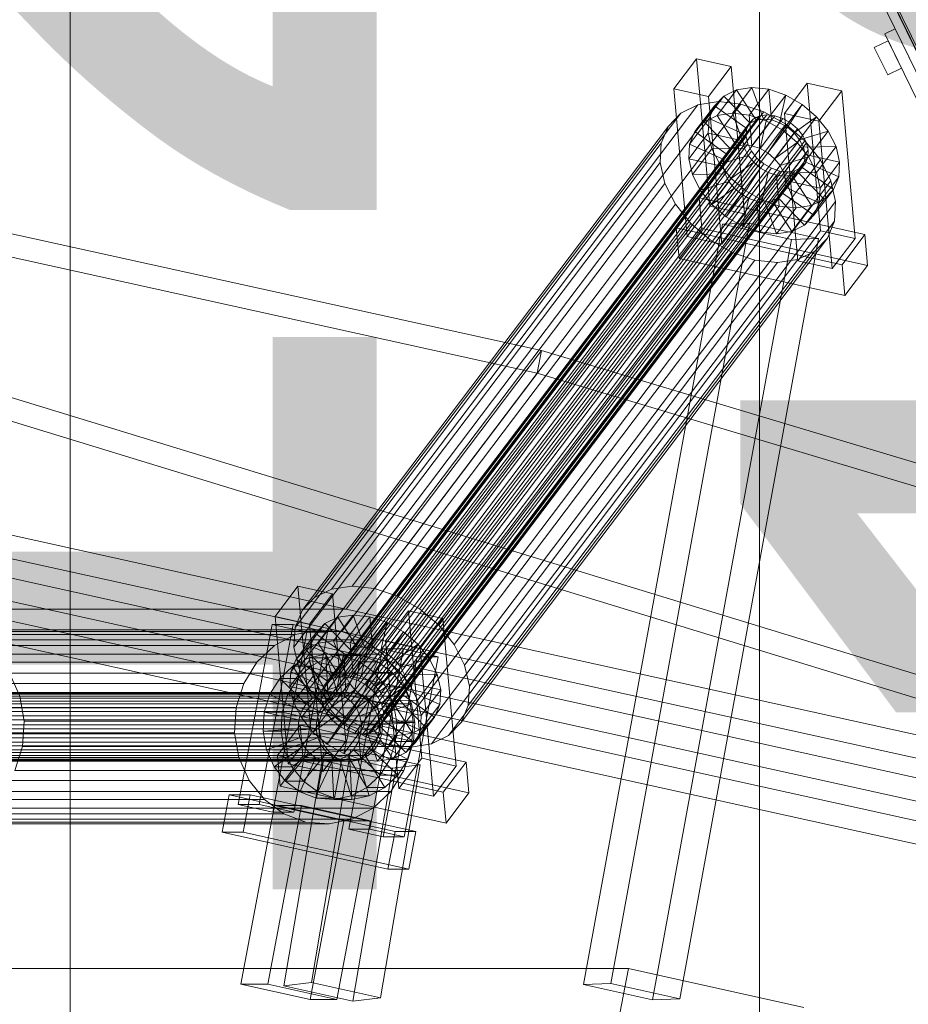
# Model space of a CAD drawing. Header units: millimetres. Extents: x -4738 to 65662, y -68080 to 6847.
# Tile 940 of 1056: x 26957 to 27189, y 616 to 873. Entities that reach past the tile are written whole.
import ezdxf

# ---------------------------------------------------------------- set-up
doc = ezdxf.new("R2010")
doc.units = ezdxf.units.MM
for name, color, linetype, lineweight in [('COTAS_P', 1, 'Continuous', 0), ('lateral_bajante_movil', 7, 'Continuous', 0), ('lateral_C10', 7, 'Continuous', 0)]:
    doc.layers.add(name, color=color, linetype=linetype, lineweight=lineweight)
doc.dimstyles.new('R19_100', dxfattribs={"dimtxt": 250, "dimasz": 150, "dimexe": 150, "dimexo": 80, "dimgap": 100, "dimtad": 1, "dimtih": 1, "dimtoh": 1, "dimdsep": 46, "dimcen": 0.09, "dimadec": 0, "dimazin": 0, "dimtfac": 1, "dimtdec": 4, "dimtofl": 0, "dimtmove": 0, "dimatfit": 3, "dimfxl": 1, "dimtolj": 1, "dimtzin": 0, "dimarcsym": 0})

# ---------------------------------------------------------------- blocks, each defined once
blk = doc.blocks.new('DIM_R30_9')
at = {"layer": 'COTAS_P'}
for p, q in [((26750.07, 1241), (27150.07, 1241)), ((27150.07, 1241), (27105.07, 1091)), ((27150.07, 0), (27150.07, 1241)), ((27150.07, 1241), (27195.07, 1091)), ((27150.07, 0), (27105.07, 150)), ((27150.07, 0), (27195.07, 150)), ((26750.07, 0), (27150.07, 0))]:
    blk.add_line(p, q, dxfattribs=at)
blk.add_text('1241 P', height=250, rotation=90, dxfattribs=at).set_placement((27050.07, 620.5))
blk = doc.blocks.new('DIM_R30_31')
at = {"layer": 'COTAS_P'}
for p, q in [((26795.07, 1320), (27495.07, 1320)), ((27495.07, 1320), (27450.07, 1170)), ((27495.07, 0), (27495.07, 1320)), ((27495.07, 1320), (27540.07, 1170)), ((27495.07, 0), (27450.07, 150)), ((27495.07, 0), (27540.07, 150)), ((26795.07, 0), (27495.07, 0))]:
    blk.add_line(p, q, dxfattribs=at)
blk.add_text('1320 P', height=250, rotation=90, dxfattribs=at).set_placement((27395.07, 660))

msp = doc.modelspace()

# ---------------------------------------------------------------- linework, layer by layer
at = {"layer": 'lateral_bajante_movil'}
for p, q in [((26970.067, 225), (26970.067, 1096.179)), ((27347.371, 538.685), (27075.796, 1095.325)), ((27078.226, 1095.909), (27349.801, 539.269)), ((27349.862, 539.435), (27078.287, 1096.076)), ((27078.492, 1096.641), (27350.067, 540)), ((27185.445, 870.581), (27182.748, 869.266)), ((27182.748, 869.266), (27245.889, 739.847)), ((27185.445, 870.581), (27248.586, 741.163)), ((27183.625, 867.469), (27180.03, 865.715)), ((27183.625, 867.469), (27187.133, 860.279)), ((27180.03, 865.715), (27183.538, 858.525)), ((27187.133, 860.279), (27183.538, 858.525))]:
    msp.add_line(p, q, dxfattribs=at)
at = {"layer": 'lateral_C10'}
for p, q in [((26209.054, 981.537), (27093.107, 786.554)), ((27092.008, 780.674), (26207.955, 975.657)), ((26991.294, 719.101), (26107.241, 914.084)), ((27042.092, 719.101), (26158.038, 914.084)), ((26106.142, 908.204), (26990.195, 713.221)), ((26156.94, 908.204), (27040.993, 713.221)), ((27133.647, 862.768), (27127.695, 854.898)), ((27142.669, 860.763), (27133.647, 862.768)), ((27137.122, 824.253), (27133.647, 862.768)), ((27136.717, 852.894), (27142.669, 860.763)), ((27142.669, 860.763), (27146.144, 822.248)), ((27162.518, 856.353), (27156.567, 848.483)), ((27171.541, 854.348), (27162.518, 856.353)), ((27165.993, 817.838), (27162.518, 856.353)), ((27127.695, 854.898), (27136.717, 852.894)), ((27127.695, 854.898), (27131.17, 816.383)), ((27144.071, 854.648), (27138.97, 847.903)), ((27144.071, 854.648), (27140.74, 853.014)), ((27148.068, 855.253), (27142.967, 848.507)), ((27148.068, 855.253), (27144.071, 854.648)), ((27149.209, 846.697), (27144.071, 854.648)), ((27152.458, 854.786), (27147.357, 848.041)), ((27151.103, 846.983), (27148.068, 855.253)), ((27152.458, 854.786), (27148.068, 855.253)), ((27153.182, 846.762), (27152.458, 854.786)), ((27156.942, 853.281), (27152.458, 854.786)), ((27165.589, 846.478), (27171.541, 854.348)), ((27171.541, 854.348), (27175.016, 815.833)), ((27139.324, 851.551), (27043.67, 725.077)), ((27145.193, 850.928), (27049.539, 724.453)), ((27139.324, 851.551), (27133.981, 850.743)), ((27140.74, 853.014), (27135.638, 846.269)), ((27140.193, 814.379), (27136.717, 852.894)), ((27140.74, 853.014), (27138.3, 850.462)), ((27145.193, 850.928), (27139.324, 851.551)), ((27147.631, 845.923), (27140.74, 853.014)), ((27151.187, 848.915), (27145.193, 850.928)), ((27156.942, 853.281), (27151.84, 846.536)), ((27155.306, 846.049), (27156.942, 853.281)), ((27161.214, 850.839), (27156.112, 844.094)), ((27161.214, 850.839), (27156.942, 853.281)), ((27157.33, 844.893), (27161.214, 850.839)), ((27164.983, 847.628), (27161.214, 850.839)), ((27129.527, 848.559), (27033.873, 722.085)), ((27133.981, 850.743), (27038.327, 724.269)), ((27151.187, 848.915), (27055.533, 722.441)), ((27129.527, 848.559), (27126.266, 845.147)), ((27133.981, 850.743), (27129.527, 848.559)), ((27138.3, 850.462), (27133.199, 843.717)), ((27138.3, 850.462), (27136.92, 847.166)), ((27146.476, 844.714), (27138.3, 850.462)), ((27138.97, 847.903), (27142.967, 848.507)), ((27142.967, 848.507), (27146.001, 840.238)), ((27142.967, 848.507), (27147.357, 848.041)), ((27156.898, 845.651), (27151.187, 848.915)), ((27156.567, 848.483), (27165.589, 846.478)), ((27156.567, 848.483), (27160.042, 809.968)), ((27147.326, 845.838), (27036.367, 699.128)), ((27148.482, 847.047), (27037.523, 700.337)), ((27150.06, 847.821), (27039.101, 701.111)), ((27151.953, 848.107), (27040.994, 701.397)), ((27154.033, 847.887), (27043.074, 701.176)), ((27156.156, 847.173), (27045.197, 700.463)), ((27158.18, 846.017), (27047.221, 699.306)), ((27136.92, 847.166), (27131.818, 840.421)), ((27133.199, 843.717), (27135.638, 846.269)), ((27135.638, 846.269), (27138.97, 847.903)), ((27135.638, 846.269), (27142.53, 839.178)), ((27136.92, 847.166), (27136.691, 843.35)), ((27145.822, 843.153), (27136.92, 847.166)), ((27138.97, 847.903), (27144.108, 839.952)), ((27142.53, 839.178), (27147.631, 845.923)), ((27144.108, 839.952), (27149.209, 846.697)), ((27146.001, 840.238), (27151.103, 846.983)), ((27146.476, 844.714), (27147.631, 845.923)), ((27147.326, 845.838), (27146.672, 844.277)), ((27148.482, 847.047), (27147.326, 845.838)), ((27147.357, 848.041), (27148.081, 840.017)), ((27147.357, 848.041), (27151.84, 846.536)), ((27147.631, 845.923), (27149.209, 846.697)), ((27148.081, 840.017), (27153.182, 846.762)), ((27150.06, 847.821), (27148.482, 847.047)), ((27149.209, 846.697), (27151.103, 846.983)), ((27151.953, 848.107), (27150.06, 847.821)), ((27151.84, 846.536), (27150.205, 839.304)), ((27150.205, 839.304), (27155.306, 846.049)), ((27151.103, 846.983), (27153.182, 846.762)), ((27151.84, 846.536), (27156.112, 844.094)), ((27154.033, 847.887), (27151.953, 848.107)), ((27153.182, 846.762), (27155.306, 846.049)), ((27156.156, 847.173), (27154.033, 847.887)), ((27155.306, 846.049), (27157.33, 844.893)), ((27158.18, 846.017), (27156.156, 847.173)), ((27159.965, 844.496), (27158.18, 846.017)), ((27159.115, 843.371), (27164.983, 847.628)), ((27164.983, 847.628), (27159.881, 840.882)), ((27167.992, 843.865), (27164.983, 847.628)), ((27169.064, 807.963), (27165.589, 846.478)), ((27126.266, 845.147), (27030.612, 718.673)), ((27146.672, 844.277), (27035.713, 697.566)), ((27159.965, 844.496), (27049.006, 697.785)), ((27156.898, 845.651), (27061.243, 719.177)), ((27126.266, 845.147), (27124.42, 840.741)), ((27131.59, 836.604), (27136.691, 843.35)), ((27131.818, 840.421), (27133.199, 843.717)), ((27133.199, 843.717), (27141.374, 837.969)), ((27136.691, 843.35), (27145.714, 841.345)), ((27136.691, 843.35), (27137.632, 839.274)), ((27140.72, 836.407), (27145.822, 843.153)), ((27141.374, 837.969), (27146.476, 844.714)), ((27145.714, 841.345), (27145.822, 843.153)), ((27145.822, 843.153), (27146.476, 844.714)), ((27146.672, 844.277), (27146.564, 842.469)), ((27152.228, 838.147), (27157.33, 844.893)), ((27156.112, 844.094), (27152.228, 838.147)), ((27154.013, 836.626), (27159.115, 843.371)), ((27156.112, 844.094), (27159.881, 840.882)), ((27161.936, 841.358), (27156.898, 845.651)), ((27157.33, 844.893), (27159.115, 843.371)), ((27159.115, 843.371), (27160.54, 841.589)), ((27161.391, 842.713), (27159.965, 844.496)), ((27160.54, 841.589), (27167.992, 843.865)), ((27167.992, 843.865), (27162.89, 837.119)), ((27170.036, 839.807), (27167.992, 843.865)), ((27124.42, 840.741), (27028.766, 714.266)), ((27035.605, 695.759), (27146.564, 842.469)), ((27147.009, 840.539), (27036.05, 693.828)), ((27161.391, 842.713), (27050.432, 696.003)), ((27162.359, 840.791), (27051.4, 694.081)), ((27161.936, 841.358), (27066.282, 714.883)), ((27124.42, 840.741), (27124.115, 835.639)), ((27145.714, 841.345), (27140.612, 834.6)), ((27146.159, 839.414), (27145.714, 841.345)), ((27146.564, 842.469), (27147.009, 840.539)), ((27147.009, 840.539), (27147.978, 838.617)), ((27159.881, 840.882), (27154.013, 836.626)), ((27155.439, 834.844), (27160.54, 841.589)), ((27159.881, 840.882), (27162.89, 837.119)), ((27160.54, 841.589), (27161.509, 839.667)), ((27162.359, 840.791), (27161.391, 842.713)), ((27165.959, 836.328), (27161.936, 841.358)), ((27162.804, 838.861), (27162.359, 840.791)), ((27147.978, 838.617), (27037.019, 691.906)), ((27162.804, 838.861), (27051.845, 692.15)), ((27131.59, 836.604), (27131.818, 840.421)), ((27131.818, 840.421), (27140.72, 836.407)), ((27137.632, 839.274), (27132.53, 832.529)), ((27146.159, 839.414), (27137.632, 839.274)), ((27137.632, 839.274), (27139.676, 835.217)), ((27141.374, 837.969), (27140.72, 836.407)), ((27141.058, 832.669), (27146.159, 839.414)), ((27142.53, 839.178), (27141.374, 837.969)), ((27144.108, 839.952), (27142.53, 839.178)), ((27146.001, 840.238), (27144.108, 839.952)), ((27148.081, 840.017), (27146.001, 840.238)), ((27147.127, 837.492), (27146.159, 839.414)), ((27147.978, 838.617), (27149.403, 836.834)), ((27150.205, 839.304), (27148.081, 840.017)), ((27152.228, 838.147), (27150.205, 839.304)), ((27154.013, 836.626), (27152.228, 838.147)), ((27156.407, 832.922), (27161.509, 839.667)), ((27161.509, 839.667), (27170.036, 839.807)), ((27161.509, 839.667), (27161.954, 837.736)), ((27162.696, 837.053), (27162.804, 838.861)), ((27170.036, 839.807), (27164.935, 833.062)), ((27170.976, 835.732), (27170.036, 839.807)), ((27028.461, 709.165), (27124.115, 835.639)), ((27149.403, 836.834), (27038.444, 690.124)), ((27162.042, 835.492), (27051.083, 688.781)), ((27162.696, 837.053), (27051.737, 690.343)), ((27165.959, 836.328), (27070.304, 709.853)), ((27124.115, 835.639), (27125.372, 830.191)), ((27140.612, 834.6), (27131.59, 836.604)), ((27132.53, 832.529), (27131.59, 836.604)), ((27147.127, 837.492), (27139.676, 835.217)), ((27140.72, 836.407), (27140.612, 834.6)), ((27142.026, 830.747), (27147.127, 837.492)), ((27148.553, 835.71), (27142.685, 831.454)), ((27143.451, 828.965), (27148.553, 835.71)), ((27148.553, 835.71), (27147.127, 837.492)), ((27150.338, 834.189), (27148.553, 835.71)), ((27149.403, 836.834), (27151.188, 835.313)), ((27155.439, 834.844), (27154.013, 836.626)), ((27162.89, 837.119), (27155.439, 834.844)), ((27156.744, 829.184), (27161.846, 835.929)), ((27156.852, 830.991), (27161.954, 837.736)), ((27160.887, 834.283), (27162.042, 835.492)), ((27161.846, 835.929), (27161.192, 834.367)), ((27161.954, 837.736), (27161.846, 835.929)), ((27161.846, 835.929), (27170.748, 831.916)), ((27161.954, 837.736), (27170.976, 835.732)), ((27162.042, 835.492), (27162.696, 837.053)), ((27162.89, 837.119), (27164.935, 833.062)), ((27170.976, 835.732), (27165.875, 828.986)), ((27168.692, 830.903), (27165.959, 836.328)), ((27170.748, 831.916), (27170.976, 835.732)), ((27151.188, 835.313), (27040.229, 688.603)), ((27153.212, 834.156), (27042.253, 687.446)), ((27155.336, 833.443), (27044.377, 686.733)), ((27157.415, 833.222), (27046.456, 686.512)), ((27159.308, 833.509), (27048.35, 686.798)), ((27160.887, 834.283), (27049.928, 687.572)), ((27139.676, 835.217), (27134.574, 828.471)), ((27139.676, 835.217), (27142.685, 831.454)), ((27140.612, 834.6), (27141.058, 832.669)), ((27145.237, 827.443), (27150.338, 834.189)), ((27150.338, 834.189), (27146.454, 828.242)), ((27147.26, 826.287), (27152.362, 833.032)), ((27152.362, 833.032), (27150.338, 834.189)), ((27152.362, 833.032), (27150.726, 825.8)), ((27151.188, 835.313), (27153.212, 834.156)), ((27154.485, 832.319), (27152.362, 833.032)), ((27153.212, 834.156), (27155.336, 833.443)), ((27154.935, 826.413), (27160.036, 833.158)), ((27155.336, 833.443), (27157.415, 833.222)), ((27156.407, 832.922), (27155.439, 834.844)), ((27156.09, 827.622), (27161.192, 834.367)), ((27164.935, 833.062), (27156.407, 832.922)), ((27156.852, 830.991), (27156.407, 832.922)), ((27157.415, 833.222), (27159.308, 833.509)), ((27160.036, 833.158), (27158.458, 832.384)), ((27159.308, 833.509), (27160.887, 834.283)), ((27161.192, 834.367), (27160.036, 833.158)), ((27160.036, 833.158), (27166.928, 826.067)), ((27161.192, 834.367), (27169.367, 828.619)), ((27164.935, 833.062), (27165.875, 828.986)), ((27168.692, 830.903), (27073.037, 704.429)), ((27132.53, 832.529), (27141.058, 832.669)), ((27134.574, 828.471), (27132.53, 832.529)), ((27134.574, 828.471), (27142.026, 830.747)), ((27142.685, 831.454), (27137.583, 824.709)), ((27141.058, 832.669), (27142.026, 830.747)), ((27142.026, 830.747), (27143.451, 828.965)), ((27142.685, 831.454), (27146.454, 828.242)), ((27149.384, 825.574), (27154.485, 832.319)), ((27151.463, 825.353), (27156.565, 832.098)), ((27153.357, 825.639), (27158.458, 832.384)), ((27156.565, 832.098), (27154.485, 832.319)), ((27154.485, 832.319), (27155.209, 824.295)), ((27158.458, 832.384), (27156.565, 832.098)), ((27156.565, 832.098), (27159.599, 823.829)), ((27156.744, 829.184), (27156.852, 830.991)), ((27165.875, 828.986), (27156.852, 830.991)), ((27158.458, 832.384), (27163.596, 824.433)), ((27170.748, 831.916), (27165.647, 825.17)), ((27169.948, 825.455), (27168.692, 830.903)), ((27169.367, 828.619), (27170.748, 831.916)), ((27125.372, 830.191), (27029.718, 703.716)), ((27125.372, 830.191), (27128.105, 824.766)), ((27137.583, 824.709), (27134.574, 828.471)), ((27137.583, 824.709), (27143.451, 828.965)), ((27146.454, 828.242), (27141.352, 821.497)), ((27143.451, 828.965), (27145.237, 827.443)), ((27146.454, 828.242), (27150.726, 825.8)), ((27156.09, 827.622), (27156.744, 829.184)), ((27165.647, 825.17), (27156.744, 829.184)), ((27169.367, 828.619), (27164.266, 821.874)), ((27165.875, 828.986), (27165.647, 825.17)), ((27166.928, 826.067), (27169.367, 828.619)), ((27169.948, 825.455), (27074.294, 698.98)), ((27134.271, 826.459), (27128.319, 818.59)), ((27177.578, 816.836), (27134.271, 826.459)), ((27134.995, 818.435), (27134.271, 826.459)), ((27141.352, 821.497), (27145.237, 827.443)), ((27145.237, 827.443), (27147.26, 826.287)), ((27145.624, 819.055), (27147.26, 826.287)), ((27150.726, 825.8), (27145.624, 819.055)), ((27147.26, 826.287), (27149.384, 825.574)), ((27150.108, 817.55), (27149.384, 825.574)), ((27149.384, 825.574), (27151.463, 825.353)), ((27150.726, 825.8), (27155.209, 824.295)), ((27151.463, 825.353), (27153.357, 825.639)), ((27154.498, 817.083), (27151.463, 825.353)), ((27153.357, 825.639), (27154.935, 826.413)), ((27158.495, 817.688), (27153.357, 825.639)), ((27154.935, 826.413), (27156.09, 827.622)), ((27161.826, 819.322), (27154.935, 826.413)), ((27164.266, 821.874), (27156.09, 827.622)), ((27166.928, 826.067), (27161.826, 819.322)), ((27163.596, 824.433), (27166.928, 826.067)), ((27165.647, 825.17), (27164.266, 821.874)), ((27169.644, 820.353), (27169.948, 825.455)), ((27128.105, 824.766), (27032.451, 698.292)), ((27128.105, 824.766), (27132.128, 819.736)), ((27131.17, 816.383), (27137.122, 824.253)), ((27137.122, 824.253), (27146.144, 822.248)), ((27141.352, 821.497), (27137.583, 824.709)), ((27155.209, 824.295), (27150.108, 817.55)), ((27159.599, 823.829), (27154.498, 817.083)), ((27155.209, 824.295), (27159.599, 823.829)), ((27163.596, 824.433), (27158.495, 817.688)), ((27159.599, 823.829), (27163.596, 824.433)), ((27169.644, 820.353), (27073.989, 693.879)), ((27146.144, 822.248), (27140.193, 814.379)), ((27145.624, 819.055), (27141.352, 821.497)), ((27164.266, 821.874), (27161.826, 819.322)), ((27167.798, 815.947), (27169.644, 820.353)), ((27132.128, 819.736), (27036.473, 693.262)), ((27140.39, 819.593), (27104.118, 621.092)), ((27111.198, 621.342), (27147.47, 819.843)), ((27128.319, 818.59), (27171.626, 808.967)), ((27128.319, 818.59), (27129.043, 810.566)), ((27129.043, 810.566), (27134.995, 818.435)), ((27132.128, 819.736), (27137.166, 815.443)), ((27134.995, 818.435), (27178.302, 808.812)), ((27147.47, 819.843), (27140.39, 819.593)), ((27140.39, 819.593), (27158.426, 815.583)), ((27150.108, 817.55), (27145.624, 819.055)), ((27165.506, 815.833), (27147.47, 819.843)), ((27154.498, 817.083), (27150.108, 817.55)), ((27158.495, 817.688), (27154.498, 817.083)), ((27161.826, 819.322), (27158.495, 817.688)), ((27160.042, 809.968), (27165.993, 817.838)), ((27165.993, 817.838), (27175.016, 815.833)), ((27137.166, 815.443), (27041.512, 688.968)), ((27167.798, 815.947), (27072.143, 689.472)), ((27122.154, 617.082), (27158.426, 815.583)), ((27129.234, 617.332), (27165.506, 815.833)), ((27140.193, 814.379), (27131.17, 816.383)), ((27137.166, 815.443), (27142.877, 812.178)), ((27158.426, 815.583), (27165.506, 815.833)), ((27164.537, 812.535), (27167.798, 815.947)), ((27175.016, 815.833), (27169.064, 807.963)), ((27171.626, 808.967), (27177.578, 816.836)), ((27177.578, 816.836), (27178.302, 808.812)), ((27164.537, 812.535), (27068.882, 686.06)), ((27160.083, 810.351), (27164.537, 812.535)), ((27142.877, 812.178), (27047.223, 685.704)), ((27148.871, 810.166), (27053.216, 683.692)), ((27160.083, 810.351), (27064.428, 683.876)), ((27172.35, 800.943), (27129.043, 810.566)), ((27142.877, 812.178), (27148.871, 810.166)), ((27148.871, 810.166), (27154.739, 809.543)), ((27154.739, 809.543), (27160.083, 810.351)), ((27169.064, 807.963), (27160.042, 809.968)), ((27154.739, 809.543), (27059.085, 683.068)), ((27172.35, 800.943), (27171.626, 808.967)), ((27178.302, 808.812), (27172.35, 800.943)), ((27759.344, 528.157), (26914.693, 786.554)), ((27042.092, 719.101), (27093.107, 786.554)), ((27093.107, 786.554), (27092.008, 780.674)), ((27093.107, 786.554), (27954.719, 528.157)), ((26913.594, 780.674), (27758.246, 522.277)), ((27092.008, 780.674), (27040.993, 713.221)), ((27953.62, 522.277), (27092.008, 780.674)), ((27029.49, 725.051), (27023.538, 717.182)), ((27038.512, 723.047), (27029.49, 725.051)), ((27032.965, 686.536), (27029.49, 725.051)), ((27038.327, 724.269), (27043.67, 725.077)), ((27043.67, 725.077), (27049.539, 724.453)), ((27032.561, 715.177), (27038.512, 723.047)), ((27033.873, 722.085), (27038.327, 724.269)), ((27038.512, 723.047), (27041.988, 684.531)), ((27049.539, 724.453), (27055.533, 722.441)), ((27055.533, 722.441), (27061.243, 719.177)), ((27030.612, 718.673), (27033.873, 722.085)), ((27806.234, 528.157), (26940.497, 719.101)), ((26940.497, 719.101), (26991.294, 719.101)), ((27857.032, 528.157), (26991.294, 719.101)), ((26991.294, 719.101), (27042.092, 719.101)), ((27023.538, 717.182), (27032.561, 715.177)), ((27023.538, 717.182), (27027.013, 678.667)), ((27028.766, 714.266), (27030.612, 718.673)), ((27043.912, 717.536), (27038.81, 710.791)), ((27043.912, 717.536), (27039.915, 716.932)), ((27907.829, 528.157), (27042.092, 719.101)), ((27046.946, 709.266), (27043.912, 717.536)), ((27048.301, 717.07), (27043.912, 717.536)), ((27058.362, 718.636), (27052.41, 710.766)), ((27067.384, 716.631), (27058.362, 718.636)), ((27061.837, 680.121), (27058.362, 718.636)), ((27061.243, 719.177), (27066.282, 714.883)), ((27022.784, 715.079), (27013.926, 668.054)), ((27019.397, 668.054), (27028.255, 715.079)), ((27028.255, 715.079), (27022.784, 715.079)), ((27022.784, 715.079), (27031.802, 713.075)), ((27037.273, 713.075), (27028.255, 715.079)), ((27036.583, 715.298), (27031.481, 708.552)), ((27036.036, 676.662), (27032.561, 715.177)), ((27036.583, 715.298), (27034.143, 712.746)), ((27039.915, 716.932), (27034.813, 710.186)), ((27039.915, 716.932), (27036.583, 715.298)), ((27043.474, 708.206), (27036.583, 715.298)), ((27045.053, 708.98), (27039.915, 716.932)), ((27048.301, 717.07), (27043.2, 710.324)), ((27052.785, 715.564), (27047.684, 708.819)), ((27049.025, 709.046), (27048.301, 717.07)), ((27052.785, 715.564), (27048.301, 717.07)), ((27051.149, 708.333), (27052.785, 715.564)), ((27057.057, 713.123), (27052.785, 715.564)), ((27061.432, 708.762), (27067.384, 716.631)), ((27066.282, 714.883), (27070.304, 709.853)), ((27067.384, 716.631), (27070.859, 678.116)), ((27028.912, 712.433), (26927.317, 712.433)), ((27034.905, 713.691), (26933.31, 713.691)), ((26990.195, 713.221), (26939.398, 713.221)), ((26939.398, 713.221), (27805.135, 522.277)), ((27040.993, 713.221), (26939.398, 713.221)), ((27040.993, 713.221), (26990.195, 713.221)), ((26990.195, 713.221), (27855.933, 522.277)), ((27022.944, 666.049), (27031.802, 713.075)), ((27028.912, 712.433), (27023.423, 709.533)), ((27037.273, 713.075), (27028.415, 666.049)), ((27028.461, 709.165), (27028.766, 714.266)), ((27034.905, 713.691), (27028.912, 712.433)), ((27034.143, 712.746), (27029.042, 706)), ((27031.802, 713.075), (27037.273, 713.075)), ((27034.143, 712.746), (27032.763, 709.449)), ((27042.319, 706.997), (27034.143, 712.746)), ((27040.993, 713.221), (27034.905, 713.691)), ((27040.993, 713.221), (27906.73, 522.277)), ((27046.762, 711.055), (27040.993, 713.221)), ((27057.057, 713.123), (27051.955, 706.377)), ((27053.173, 707.176), (27057.057, 713.123)), ((27060.826, 709.911), (27057.057, 713.123)), ((27023.423, 709.533), (26921.828, 709.533)), ((27046.762, 711.055), (26945.167, 711.055)), ((27023.423, 709.533), (27018.812, 705.188)), ((27032.763, 709.449), (27027.661, 702.704)), ((27031.481, 708.552), (27034.813, 710.186)), ((27032.763, 709.449), (27032.535, 705.633)), ((27041.665, 705.436), (27032.763, 709.449)), ((27034.813, 710.186), (27038.81, 710.791)), ((27034.813, 710.186), (27039.951, 702.235)), ((27038.81, 710.791), (27041.844, 702.521)), ((27038.81, 710.791), (27043.2, 710.324)), ((27043.2, 710.324), (27043.924, 702.3)), ((27043.2, 710.324), (27047.684, 708.819)), ((27051.818, 707.341), (27046.762, 711.055)), ((27052.41, 710.766), (27061.432, 708.762)), ((27052.41, 710.766), (27055.885, 672.251)), ((27054.958, 705.655), (27060.826, 709.911)), ((27060.826, 709.911), (27055.724, 703.166)), ((27063.835, 706.148), (27060.826, 709.911)), ((27070.304, 709.853), (27073.037, 704.429)), ((27051.818, 707.341), (26950.223, 707.341)), ((27029.718, 703.716), (27028.461, 709.165)), ((27029.042, 706), (27031.481, 708.552)), ((27031.481, 708.552), (27038.373, 701.461)), ((27032.338, 706.361), (27036.82, 707.302)), ((27036.82, 707.302), (27037.372, 697.32)), ((27041.509, 707.302), (27036.82, 707.302)), ((27036.82, 707.302), (27041.375, 706.951)), ((27041.509, 707.302), (27037.027, 706.361)), ((27037.217, 700.252), (27042.319, 706.997)), ((27038.373, 701.461), (27043.474, 708.206)), ((27041.375, 706.951), (27039.529, 697.154)), ((27039.951, 702.235), (27045.053, 708.98)), ((27046.064, 706.951), (27041.375, 706.951)), ((27041.375, 706.951), (27045.69, 705.331)), ((27042.061, 697.32), (27041.509, 707.302)), ((27046.064, 706.951), (27041.509, 707.302)), ((27041.665, 705.436), (27042.319, 706.997)), ((27041.844, 702.521), (27046.946, 709.266)), ((27042.319, 706.997), (27043.474, 708.206)), ((27051.642, 708.664), (27042.784, 661.639)), ((27043.474, 708.206), (27045.053, 708.98)), ((27043.924, 702.3), (27049.025, 709.046)), ((27044.218, 697.154), (27046.064, 706.951)), ((27045.053, 708.98), (27046.946, 709.266)), ((27047.684, 708.819), (27046.048, 701.587)), ((27046.048, 701.587), (27051.149, 708.333)), ((27050.379, 705.331), (27046.064, 706.951)), ((27046.946, 709.266), (27049.025, 709.046)), ((27047.684, 708.819), (27051.955, 706.377)), ((27048.071, 700.431), (27053.173, 707.176)), ((27048.255, 661.639), (27057.112, 708.664)), ((27049.025, 709.046), (27051.149, 708.333)), ((27051.149, 708.333), (27053.173, 707.176)), ((27057.112, 708.664), (27051.642, 708.664)), ((27051.642, 708.664), (27060.66, 706.659)), ((27055.817, 702.332), (27051.818, 707.341)), ((27053.173, 707.176), (27054.958, 705.655)), ((27066.131, 706.659), (27057.112, 708.664)), ((27064.907, 670.247), (27061.432, 708.762)), ((27018.812, 705.188), (26917.217, 705.188)), ((27018.812, 705.188), (27015.393, 699.696)), ((27027.433, 698.888), (27032.535, 705.633)), ((27027.661, 702.704), (27029.042, 706)), ((27028.232, 704.192), (27032.338, 706.361)), ((27029.042, 706), (27037.217, 700.252)), ((27032.338, 706.361), (27035.249, 696.875)), ((27037.027, 706.361), (27032.338, 706.361)), ((27032.535, 705.633), (27041.557, 703.628)), ((27032.535, 705.633), (27033.475, 701.557)), ((27037.027, 706.361), (27032.921, 704.192)), ((27036.563, 698.691), (27041.665, 705.436)), ((27039.938, 696.875), (27037.027, 706.361)), ((27041.557, 703.628), (27041.665, 705.436)), ((27045.69, 705.331), (27041.573, 696.386)), ((27050.379, 705.331), (27045.69, 705.331)), ((27045.69, 705.331), (27049.472, 702.552)), ((27046.262, 696.386), (27050.379, 705.331)), ((27051.955, 706.377), (27048.071, 700.431)), ((27049.856, 698.909), (27054.958, 705.655)), ((27054.161, 702.552), (27050.379, 705.331)), ((27051.802, 659.634), (27060.66, 706.659)), ((27051.955, 706.377), (27055.724, 703.166)), ((27054.958, 705.655), (27056.383, 703.872)), ((27056.383, 703.872), (27063.835, 706.148)), ((27066.131, 706.659), (27057.273, 659.634)), ((27063.835, 706.148), (27058.733, 699.403)), ((27060.66, 706.659), (27066.131, 706.659)), ((27065.879, 702.091), (27063.835, 706.148)), ((27073.037, 704.429), (27074.294, 698.98)), ((26954.222, 702.332), (26956.891, 696.369)), ((27055.817, 702.332), (26954.222, 702.332)), ((27024.783, 700.942), (27028.232, 704.192)), ((27027.433, 698.888), (27027.661, 702.704)), ((27027.661, 702.704), (27036.563, 698.691)), ((27028.232, 704.192), (27033.304, 695.847)), ((27032.921, 704.192), (27028.232, 704.192)), ((27032.921, 704.192), (27029.472, 700.942)), ((27032.451, 698.292), (27029.718, 703.716)), ((27037.993, 695.847), (27032.921, 704.192)), ((27041.557, 703.628), (27036.455, 696.883)), ((27039.951, 702.235), (27038.373, 701.461)), ((27041.844, 702.521), (27039.951, 702.235)), ((27042.002, 701.698), (27041.557, 703.628)), ((27043.924, 702.3), (27041.844, 702.521)), ((27049.472, 702.552), (27043.365, 695.07)), ((27046.048, 701.587), (27043.924, 702.3)), ((27048.054, 695.07), (27054.161, 702.552)), ((27054.161, 702.552), (27049.472, 702.552)), ((27049.472, 702.552), (27052.464, 698.805)), ((27055.724, 703.166), (27049.856, 698.909)), ((27051.282, 697.127), (27056.383, 703.872)), ((27052.25, 695.205), (27057.352, 701.95)), ((27057.153, 698.805), (27054.161, 702.552)), ((27055.724, 703.166), (27058.733, 699.403)), ((27058.486, 696.369), (27055.817, 702.332)), ((27056.383, 703.872), (27057.352, 701.95)), ((27057.352, 701.95), (27065.879, 702.091)), ((27057.352, 701.95), (27057.797, 700.02)), ((27065.879, 702.091), (27060.778, 695.345)), ((27066.819, 698.015), (27065.879, 702.091)), ((27015.393, 699.696), (26913.798, 699.696)), ((27015.393, 699.696), (27013.399, 693.428)), ((27022.225, 696.833), (27024.783, 700.942)), ((27024.783, 700.942), (27031.67, 694.308)), ((27029.472, 700.942), (27024.783, 700.942)), ((27029.472, 700.942), (27026.914, 696.833)), ((27033.475, 701.557), (27028.373, 694.812)), ((27036.359, 694.308), (27029.472, 700.942)), ((27042.002, 701.698), (27033.475, 701.557)), ((27033.475, 701.557), (27035.519, 697.5)), ((27042.971, 699.776), (27035.519, 697.5)), ((27036.367, 699.128), (27037.523, 700.337)), ((27037.217, 700.252), (27036.563, 698.691)), ((27036.901, 694.952), (27042.002, 701.698)), ((27038.373, 701.461), (27037.217, 700.252)), ((27037.523, 700.337), (27039.101, 701.111)), ((27037.869, 693.03), (27042.971, 699.776)), ((27039.101, 701.111), (27040.994, 701.397)), ((27040.994, 701.397), (27043.074, 701.176)), ((27042.971, 699.776), (27042.002, 701.698)), ((27044.396, 697.993), (27042.971, 699.776)), ((27043.074, 701.176), (27045.197, 700.463)), ((27045.197, 700.463), (27047.221, 699.306)), ((27048.071, 700.431), (27046.048, 701.587)), ((27047.221, 699.306), (27049.006, 697.785)), ((27049.856, 698.909), (27048.071, 700.431)), ((27058.733, 699.403), (27051.282, 697.127)), ((27052.696, 693.274), (27057.797, 700.02)), ((27057.797, 700.02), (27057.689, 698.212)), ((27057.797, 700.02), (27066.819, 698.015)), ((27058.733, 699.403), (27060.778, 695.345)), ((27040.719, 696.875), (26925.057, 696.875)), ((27042.843, 697.32), (26927.181, 697.32)), ((27045, 697.154), (26929.338, 697.154)), ((27020.734, 692.145), (27022.225, 696.833)), ((27022.225, 696.833), (27030.459, 692.361)), ((27026.914, 696.833), (27022.225, 696.833)), ((27026.914, 696.833), (27025.423, 692.145)), ((27035.148, 692.361), (27026.914, 696.833)), ((27036.455, 696.883), (27027.433, 698.888)), ((27028.373, 694.812), (27027.433, 698.888)), ((27035.519, 697.5), (27030.417, 690.755)), ((27036.473, 693.262), (27032.451, 698.292)), ((27035.249, 696.875), (27033.304, 695.847)), ((27037.372, 697.32), (27035.249, 696.875)), ((27035.249, 696.875), (27039.938, 696.875)), ((27035.519, 697.5), (27038.528, 693.737)), ((27035.605, 695.759), (27035.713, 697.566)), ((27035.713, 697.566), (27036.367, 699.128)), ((27036.563, 698.691), (27036.455, 696.883)), ((27036.455, 696.883), (27036.901, 694.952)), ((27037.372, 697.32), (27042.061, 697.32)), ((27039.529, 697.154), (27037.372, 697.32)), ((27037.993, 695.847), (27039.938, 696.875)), ((27044.396, 697.993), (27038.528, 693.737)), ((27040.719, 696.875), (27038.774, 695.847)), ((27039.294, 691.248), (27044.396, 697.993)), ((27039.529, 697.154), (27044.218, 697.154)), ((27041.573, 696.386), (27039.529, 697.154)), ((27039.938, 696.875), (27042.061, 697.32)), ((27042.843, 697.32), (27040.719, 696.875)), ((27042.061, 697.32), (27044.218, 697.154)), ((27045, 697.154), (27042.843, 697.32)), ((27044.218, 697.154), (27046.262, 696.386)), ((27046.181, 696.472), (27044.396, 697.993)), ((27052.464, 698.805), (27044.782, 693.295)), ((27047.044, 696.386), (27045, 697.154)), ((27049.006, 697.785), (27050.432, 696.003)), ((27049.471, 693.295), (27057.153, 698.805)), ((27051.282, 697.127), (27049.856, 698.909)), ((27052.25, 695.205), (27051.282, 697.127)), ((27051.933, 689.905), (27057.035, 696.651)), ((27057.153, 698.805), (27052.464, 698.805)), ((27052.464, 698.805), (27054.46, 694.345)), ((27052.587, 691.467), (27057.689, 698.212)), ((27057.035, 696.651), (27055.88, 695.442)), ((27057.689, 698.212), (27057.035, 696.651)), ((27057.035, 696.651), (27065.211, 690.902)), ((27059.149, 694.345), (27057.153, 698.805)), ((27057.689, 698.212), (27066.591, 694.199)), ((27066.819, 698.015), (27061.718, 691.27)), ((27066.591, 694.199), (27066.819, 698.015)), ((27074.294, 698.98), (27073.989, 693.879)), ((27037.14, 694.308), (26921.479, 694.308)), ((27038.774, 695.847), (26923.113, 695.847)), ((27047.044, 696.386), (26931.382, 696.386)), ((27048.835, 695.07), (26933.174, 695.07)), ((26956.891, 696.369), (26958.049, 689.858)), ((27058.486, 696.369), (26956.891, 696.369)), ((27028.373, 694.812), (27036.901, 694.952)), ((27030.417, 690.755), (27028.373, 694.812)), ((27031.67, 694.308), (27030.459, 692.361)), ((27033.304, 695.847), (27031.67, 694.308)), ((27031.67, 694.308), (27036.359, 694.308)), ((27033.304, 695.847), (27037.993, 695.847)), ((27035.148, 692.361), (27036.359, 694.308)), ((27036.05, 693.828), (27035.605, 695.759)), ((27037.14, 694.308), (27035.929, 692.361)), ((27036.359, 694.308), (27037.993, 695.847)), ((27036.901, 694.952), (27037.869, 693.03)), ((27038.774, 695.847), (27037.14, 694.308)), ((27041.08, 689.727), (27046.181, 696.472)), ((27041.573, 696.386), (27046.262, 696.386)), ((27043.365, 695.07), (27041.573, 696.386)), ((27046.181, 696.472), (27042.297, 690.525)), ((27043.103, 688.57), (27048.205, 695.315)), ((27043.365, 695.07), (27048.054, 695.07)), ((27044.782, 693.295), (27043.365, 695.07)), ((27045.227, 687.857), (27050.329, 694.602)), ((27054.46, 694.345), (27045.728, 691.182)), ((27048.205, 695.315), (27046.181, 696.472)), ((27046.262, 696.386), (27048.054, 695.07)), ((27048.205, 695.315), (27046.569, 688.084)), ((27048.835, 695.07), (27047.044, 696.386)), ((27047.306, 687.636), (27052.408, 694.382)), ((27048.054, 695.07), (27049.471, 693.295)), ((27050.329, 694.602), (27048.205, 695.315)), ((27050.252, 693.295), (27048.835, 695.07)), ((27049.2, 687.922), (27054.301, 694.668)), ((27052.408, 694.382), (27050.329, 694.602)), ((27050.329, 694.602), (27051.053, 686.578)), ((27050.417, 691.182), (27059.149, 694.345)), ((27050.432, 696.003), (27051.4, 694.081)), ((27050.778, 688.696), (27055.88, 695.442)), ((27051.4, 694.081), (27051.845, 692.15)), ((27060.778, 695.345), (27052.25, 695.205)), ((27052.696, 693.274), (27052.25, 695.205)), ((27054.301, 694.668), (27052.408, 694.382)), ((27052.408, 694.382), (27055.442, 686.112)), ((27055.88, 695.442), (27054.301, 694.668)), ((27054.301, 694.668), (27059.439, 686.716)), ((27059.149, 694.345), (27054.46, 694.345)), ((27054.46, 694.345), (27055.326, 689.475)), ((27055.88, 695.442), (27062.771, 688.35)), ((27059.644, 689.858), (27058.486, 696.369)), ((27060.015, 689.475), (27059.149, 694.345)), ((27060.778, 695.345), (27061.718, 691.27)), ((27066.591, 694.199), (27061.49, 687.454)), ((27065.211, 690.902), (27066.591, 694.199)), ((26911.805, 693.428), (27013.399, 693.428)), ((27035.929, 692.361), (26920.267, 692.361)), ((27050.252, 693.295), (26934.591, 693.295)), ((27013.399, 693.428), (27012.967, 686.814)), ((27020.41, 687.198), (27020.734, 692.145)), ((27029.752, 690.141), (27020.734, 692.145)), ((27020.734, 692.145), (27025.423, 692.145)), ((27025.423, 692.145), (27025.099, 687.198)), ((27025.423, 692.145), (27034.441, 690.141)), ((27030.459, 692.361), (27029.752, 690.141)), ((27030.417, 690.755), (27037.869, 693.03)), ((27030.459, 692.361), (27035.148, 692.361)), ((27038.528, 693.737), (27033.427, 686.992)), ((27034.441, 690.141), (27035.148, 692.361)), ((27035.929, 692.361), (27035.223, 690.141)), ((27037.019, 691.906), (27036.05, 693.828)), ((27041.512, 688.968), (27036.473, 693.262)), ((27038.444, 690.124), (27037.019, 691.906)), ((27037.869, 693.03), (27039.294, 691.248)), ((27038.528, 693.737), (27042.297, 690.525)), ((27044.782, 693.295), (27049.471, 693.295)), ((27045.728, 691.182), (27044.782, 693.295)), ((27049.471, 693.295), (27050.417, 691.182)), ((27051.198, 691.182), (27050.252, 693.295)), ((27051.845, 692.15), (27051.737, 690.343)), ((27051.933, 689.905), (27052.587, 691.467)), ((27052.587, 691.467), (27052.696, 693.274)), ((27061.49, 687.454), (27052.587, 691.467)), ((27061.718, 691.27), (27052.696, 693.274)), ((27073.989, 693.879), (27072.143, 689.472)), ((26919.561, 690.141), (27035.223, 690.141)), ((27051.198, 691.182), (26935.537, 691.182)), ((27051.609, 688.876), (26935.947, 688.876)), ((26958.049, 689.858), (26957.617, 683.244)), ((27059.644, 689.858), (26958.049, 689.858)), ((27029.752, 690.141), (27029.599, 687.797)), ((27034.441, 690.141), (27029.752, 690.141)), ((27033.427, 686.992), (27030.417, 690.755)), ((27033.427, 686.992), (27039.294, 691.248)), ((27034.288, 687.797), (27034.441, 690.141)), ((27035.223, 690.141), (27035.069, 687.797)), ((27042.297, 690.525), (27037.196, 683.78)), ((27037.196, 683.78), (27041.08, 689.727)), ((27040.229, 688.603), (27038.444, 690.124)), ((27039.294, 691.248), (27041.08, 689.727)), ((27041.08, 689.727), (27043.103, 688.57)), ((27047.223, 685.704), (27041.512, 688.968)), ((27042.297, 690.525), (27046.569, 688.084)), ((27045.728, 691.182), (27050.417, 691.182)), ((27046.138, 688.876), (27045.728, 691.182)), ((27045.985, 686.532), (27046.138, 688.876)), ((27055.326, 689.475), (27046.138, 688.876)), ((27046.138, 688.876), (27050.827, 688.876)), ((27050.417, 691.182), (27050.827, 688.876)), ((27050.827, 688.876), (27050.674, 686.532)), ((27050.778, 688.696), (27051.933, 689.905)), ((27050.827, 688.876), (27060.015, 689.475)), ((27051.737, 690.343), (27051.083, 688.781)), ((27051.609, 688.876), (27051.198, 691.182)), ((27051.455, 686.532), (27051.609, 688.876)), ((27060.109, 684.157), (27051.933, 689.905)), ((27055.326, 689.475), (27055.003, 684.527)), ((27060.015, 689.475), (27055.326, 689.475)), ((27059.211, 683.244), (27059.644, 689.858)), ((27059.692, 684.527), (27060.015, 689.475)), ((27065.211, 690.902), (27060.109, 684.157)), ((27061.718, 691.27), (27061.49, 687.454)), ((27062.771, 688.35), (27065.211, 690.902)), ((27072.143, 689.472), (27068.882, 686.06)), ((27012.967, 686.814), (26911.372, 686.814)), ((27035.069, 687.797), (26919.408, 687.797)), ((27051.455, 686.532), (26935.793, 686.532)), ((27012.967, 686.814), (27014.125, 680.304)), ((27020.41, 687.198), (27029.599, 687.797)), ((27021.277, 682.328), (27020.41, 687.198)), ((27025.099, 687.198), (27020.41, 687.198)), ((27030.114, 688.742), (27024.162, 680.873)), ((27034.288, 687.797), (27025.099, 687.198)), ((27025.099, 687.198), (27025.965, 682.328)), ((27027.013, 678.667), (27032.965, 686.536)), ((27029.599, 687.797), (27030.009, 685.49)), ((27029.599, 687.797), (27034.288, 687.797)), ((27073.421, 679.12), (27030.114, 688.742)), ((27030.838, 680.718), (27030.114, 688.742)), ((27032.965, 686.536), (27041.988, 684.531)), ((27037.196, 683.78), (27033.427, 686.992)), ((27034.698, 685.49), (27034.288, 687.797)), ((27035.069, 687.797), (27035.48, 685.49)), ((27042.253, 687.446), (27040.229, 688.603)), ((27041.467, 681.338), (27043.103, 688.57)), ((27046.569, 688.084), (27041.467, 681.338)), ((27044.377, 686.733), (27042.253, 687.446)), ((27043.103, 688.57), (27045.227, 687.857)), ((27046.456, 686.512), (27044.377, 686.733)), ((27045.951, 679.833), (27045.227, 687.857)), ((27045.227, 687.857), (27047.306, 687.636)), ((27045.278, 684.311), (27045.985, 686.532)), ((27051.053, 686.578), (27045.951, 679.833)), ((27055.003, 684.527), (27045.985, 686.532)), ((27045.985, 686.532), (27050.674, 686.532)), ((27048.35, 686.798), (27046.456, 686.512)), ((27046.569, 688.084), (27051.053, 686.578)), ((27047.306, 687.636), (27049.2, 687.922)), ((27050.341, 679.367), (27047.306, 687.636)), ((27049.928, 687.572), (27048.35, 686.798)), ((27049.2, 687.922), (27050.778, 688.696)), ((27054.338, 679.971), (27049.2, 687.922)), ((27051.083, 688.781), (27049.928, 687.572)), ((27050.674, 686.532), (27049.967, 684.311)), ((27050.674, 686.532), (27059.692, 684.527)), ((27050.749, 684.311), (27051.455, 686.532)), ((27057.67, 681.605), (27050.778, 688.696)), ((27051.053, 686.578), (27055.442, 686.112)), ((27059.439, 686.716), (27054.338, 679.971)), ((27055.442, 686.112), (27059.439, 686.716)), ((27062.771, 688.35), (27057.67, 681.605)), ((27059.439, 686.716), (27062.771, 688.35)), ((27061.49, 687.454), (27060.109, 684.157)), ((27035.48, 685.49), (26919.818, 685.49)), ((27050.749, 684.311), (26935.087, 684.311)), ((27021.277, 682.328), (27030.009, 685.49)), ((27034.698, 685.49), (27025.965, 682.328)), ((27030.009, 685.49), (27030.955, 683.377)), ((27030.009, 685.49), (27034.698, 685.49)), ((27035.644, 683.377), (27034.698, 685.49)), ((27035.48, 685.49), (27036.425, 683.377)), ((27041.988, 684.531), (27036.036, 676.662)), ((27041.467, 681.338), (27037.196, 683.78)), ((27044.067, 682.365), (27045.278, 684.311)), ((27053.511, 679.839), (27045.278, 684.311)), ((27045.278, 684.311), (27049.967, 684.311)), ((27053.216, 683.692), (27047.223, 685.704)), ((27049.967, 684.311), (27048.756, 682.365)), ((27049.537, 682.365), (27050.749, 684.311)), ((27049.967, 684.311), (27058.2, 679.839)), ((27055.442, 686.112), (27050.341, 679.367)), ((27055.003, 684.527), (27053.511, 679.839)), ((27059.692, 684.527), (27055.003, 684.527)), ((27060.109, 684.157), (27057.67, 681.605)), ((27058.2, 679.839), (27059.692, 684.527)), ((27064.428, 683.876), (27059.085, 683.068)), ((27068.882, 686.06), (27064.428, 683.876)), ((27036.425, 683.377), (26920.764, 683.377)), ((27037.842, 681.603), (26922.181, 681.603)), ((27049.537, 682.365), (26933.876, 682.365)), ((26957.617, 683.244), (26955.623, 676.977)), ((27059.211, 683.244), (26957.617, 683.244)), ((27023.273, 677.868), (27021.277, 682.328)), ((27025.965, 682.328), (27021.277, 682.328)), ((27023.273, 677.868), (27030.955, 683.377)), ((27036.184, 681.595), (27025.844, 620.767)), ((27025.965, 682.328), (27027.962, 677.868)), ((27026.265, 674.12), (27032.372, 681.603)), ((27035.644, 683.377), (27027.962, 677.868)), ((27037.061, 681.603), (27030.954, 674.12)), ((27030.955, 683.377), (27032.372, 681.603)), ((27030.955, 683.377), (27035.644, 683.377)), ((27032.372, 681.603), (27034.164, 680.287)), ((27032.372, 681.603), (27037.061, 681.603)), ((27033.023, 621.581), (27043.363, 682.408)), ((27037.061, 681.603), (27035.644, 683.377)), ((27043.363, 682.408), (27036.184, 681.595)), ((27036.184, 681.595), (27054.22, 677.584)), ((27036.425, 683.377), (27037.842, 681.603)), ((27038.853, 680.287), (27037.061, 681.603)), ((27037.842, 681.603), (27039.634, 680.287)), ((27045.951, 679.833), (27041.467, 681.338)), ((27042.433, 680.826), (27044.067, 682.365)), ((27061.399, 678.398), (27043.363, 682.408)), ((27050.954, 675.73), (27044.067, 682.365)), ((27044.067, 682.365), (27048.756, 682.365)), ((27048.756, 682.365), (27047.122, 680.826)), ((27047.904, 680.826), (27049.537, 682.365)), ((27048.756, 682.365), (27055.643, 675.73)), ((27059.085, 683.068), (27053.216, 683.692)), ((27057.67, 681.605), (27054.338, 679.971)), ((27057.218, 676.977), (27059.211, 683.244)), ((27014.125, 680.304), (26912.53, 680.304)), ((27039.634, 680.287), (26923.972, 680.287)), ((27041.678, 679.519), (26926.016, 679.519)), ((27043.835, 679.353), (26928.174, 679.353)), ((27045.959, 679.798), (26930.297, 679.798)), ((27047.904, 680.826), (26932.242, 680.826)), ((27014.125, 680.304), (27016.794, 674.341)), ((27024.162, 680.873), (27067.469, 671.25)), ((27024.162, 680.873), (27024.886, 672.849)), ((27024.886, 672.849), (27030.838, 680.718)), ((27036.036, 676.662), (27027.013, 678.667)), ((27030.047, 671.342), (27034.164, 680.287)), ((27030.838, 680.718), (27074.145, 671.096)), ((27034.164, 680.287), (27036.208, 679.519)), ((27034.164, 680.287), (27038.853, 680.287)), ((27034.362, 669.722), (27036.208, 679.519)), ((27038.853, 680.287), (27034.736, 671.342)), ((27036.208, 679.519), (27038.365, 679.353)), ((27036.208, 679.519), (27040.897, 679.519)), ((27038.365, 679.353), (27040.488, 679.798)), ((27038.916, 669.371), (27038.365, 679.353)), ((27038.365, 679.353), (27043.054, 679.353)), ((27040.897, 679.519), (27038.853, 680.287)), ((27040.897, 679.519), (27039.051, 669.722)), ((27039.634, 680.287), (27041.678, 679.519)), ((27040.488, 679.798), (27042.433, 680.826)), ((27043.399, 670.311), (27040.488, 679.798)), ((27040.488, 679.798), (27045.177, 679.798)), ((27043.054, 679.353), (27040.897, 679.519)), ((27041.678, 679.519), (27043.835, 679.353)), ((27047.505, 672.481), (27042.433, 680.826)), ((27042.433, 680.826), (27047.122, 680.826)), ((27045.177, 679.798), (27043.054, 679.353)), ((27043.054, 679.353), (27043.605, 669.371)), ((27043.835, 679.353), (27045.959, 679.798)), ((27047.122, 680.826), (27045.177, 679.798)), ((27045.177, 679.798), (27048.088, 670.311)), ((27050.341, 679.367), (27045.951, 679.833)), ((27045.959, 679.798), (27047.904, 680.826)), ((27047.122, 680.826), (27052.194, 672.481)), ((27054.338, 679.971), (27050.341, 679.367)), ((27053.511, 679.839), (27050.954, 675.73)), ((27058.2, 679.839), (27053.511, 679.839)), ((27055.643, 675.73), (27058.2, 679.839)), ((27055.885, 672.251), (27061.837, 680.121)), ((27061.837, 680.121), (27070.859, 678.116)), ((27067.469, 671.25), (27073.421, 679.12)), ((27073.421, 679.12), (27074.145, 671.096)), ((27057.218, 676.977), (26955.623, 676.977)), ((27026.265, 674.12), (27023.273, 677.868)), ((27027.962, 677.868), (27023.273, 677.868)), ((27027.962, 677.868), (27030.954, 674.12)), ((27043.88, 616.756), (27054.22, 677.584)), ((27051.059, 617.57), (27061.399, 678.398)), ((27053.799, 671.484), (27057.218, 676.977)), ((27054.22, 677.584), (27061.399, 678.398)), ((27070.859, 678.116), (27064.907, 670.247)), ((27016.794, 674.341), (26915.199, 674.341)), ((27016.794, 674.341), (27020.793, 669.332)), ((27030.047, 671.342), (27026.265, 674.12)), ((27030.954, 674.12), (27026.265, 674.12)), ((27030.954, 674.12), (27034.736, 671.342)), ((27050.954, 675.73), (27047.505, 672.481)), ((27055.643, 675.73), (27050.954, 675.73)), ((27052.194, 672.481), (27055.643, 675.73)), ((27053.799, 671.484), (26952.204, 671.484)), ((27068.193, 663.226), (27024.886, 672.849)), ((27034.362, 669.722), (27030.047, 671.342)), ((27034.736, 671.342), (27030.047, 671.342)), ((27034.736, 671.342), (27039.051, 669.722)), ((27047.505, 672.481), (27043.399, 670.311)), ((27052.194, 672.481), (27047.505, 672.481)), ((27048.088, 670.311), (27052.194, 672.481)), ((27049.188, 667.14), (27053.799, 671.484)), ((27064.907, 670.247), (27055.885, 672.251)), ((27068.193, 663.226), (27067.469, 671.25)), ((27074.145, 671.096), (27068.193, 663.226)), ((27020.793, 669.332), (26919.198, 669.332)), ((27011.59, 670.615), (27009.744, 660.818)), ((27017.06, 670.615), (27011.59, 670.615)), ((27011.59, 670.615), (27054.877, 660.992)), ((27015.215, 660.818), (27017.06, 670.615)), ((27060.347, 660.992), (27017.06, 670.615)), ((27020.793, 669.332), (27025.849, 665.618)), ((27038.916, 669.371), (27034.362, 669.722)), ((27039.051, 669.722), (27034.362, 669.722)), ((27043.399, 670.311), (27038.916, 669.371)), ((27043.605, 669.371), (27038.916, 669.371)), ((27039.051, 669.722), (27043.605, 669.371)), ((27048.088, 670.311), (27043.399, 670.311)), ((27043.605, 669.371), (27048.088, 670.311)), ((27049.188, 667.14), (26947.593, 667.14)), ((27022.944, 666.049), (27013.926, 668.054)), ((27013.926, 668.054), (27019.397, 668.054)), ((27023.434, 667.808), (27014.65, 621.174)), ((27019.397, 668.054), (27028.415, 666.049)), ((27021.683, 621.174), (27030.467, 667.808)), ((27028.415, 666.049), (27022.944, 666.049)), ((27023.434, 667.808), (27041.47, 663.799)), ((27030.467, 667.808), (27023.434, 667.808)), ((27048.503, 663.799), (27030.467, 667.808)), ((27043.699, 664.24), (27049.188, 667.14)), ((27025.849, 665.618), (26924.255, 665.618)), ((27031.618, 663.452), (26930.023, 663.452)), ((27043.699, 664.24), (26942.104, 664.24)), ((27025.849, 665.618), (27031.618, 663.452)), ((27031.618, 663.452), (27037.706, 662.982)), ((27032.686, 617.165), (27041.47, 663.799)), ((27037.706, 662.982), (27043.699, 664.24)), ((27039.719, 617.165), (27048.503, 663.799)), ((27041.47, 663.799), (27048.503, 663.799)), ((27037.706, 662.982), (26936.112, 662.982)), ((27053.031, 651.195), (27009.744, 660.818)), ((27009.744, 660.818), (27015.215, 660.818)), ((27015.215, 660.818), (27058.502, 651.195)), ((27051.802, 659.634), (27042.784, 661.639)), ((27042.784, 661.639), (27048.255, 661.639)), ((27048.255, 661.639), (27057.273, 659.634)), ((27053.031, 651.195), (27054.877, 660.992)), ((27054.877, 660.992), (27060.347, 660.992)), ((27060.347, 660.992), (27058.502, 651.195)), ((27057.273, 659.634), (27051.802, 659.634)), ((27058.502, 651.195), (27053.031, 651.195)), ((27115.827, 625.242), (26783.69, 625.242)), ((27113.612, 613.485), (27115.827, 625.242)), ((27161.638, 615.057), (27115.827, 625.242)), ((27014.65, 621.174), (27021.683, 621.174)), ((27032.686, 617.165), (27014.65, 621.174)), ((27021.683, 621.174), (27039.719, 617.165)), ((27025.844, 620.767), (27033.023, 621.581)), ((27043.88, 616.756), (27025.844, 620.767)), ((27033.023, 621.581), (27051.059, 617.57)), ((27104.118, 621.092), (27111.198, 621.342)), ((27122.154, 617.082), (27104.118, 621.092)), ((27111.198, 621.342), (27129.234, 617.332)), ((27039.719, 617.165), (27032.686, 617.165)), ((27051.059, 617.57), (27043.88, 616.756)), ((27129.234, 617.332), (27122.154, 617.082))]:
    msp.add_line(p, q, dxfattribs=at)

# ---------------------------------------------------------------- dimensions: what is measured, and where the dimension line sits
at = {"layer": 'COTAS_P'}
for p1, p2, distance, picture, middle in [((26795.067, 0), (26795.067, 1320), -700, 'DIM_R30_31', (27495.067, 660)), ((26750.067, 0), (26750.067, 1241), -400, 'DIM_R30_9', (27150.067, 620.5))]:
    dim = msp.add_aligned_dim(p1=p1, p2=p2, distance=distance, text='<> P', dimstyle='R19_100', dxfattribs=at)
    dim.commit()
    dim.dimension.update_dxf_attribs({"geometry": picture, "text_midpoint": middle})

doc.saveas('drawing.dxf')
